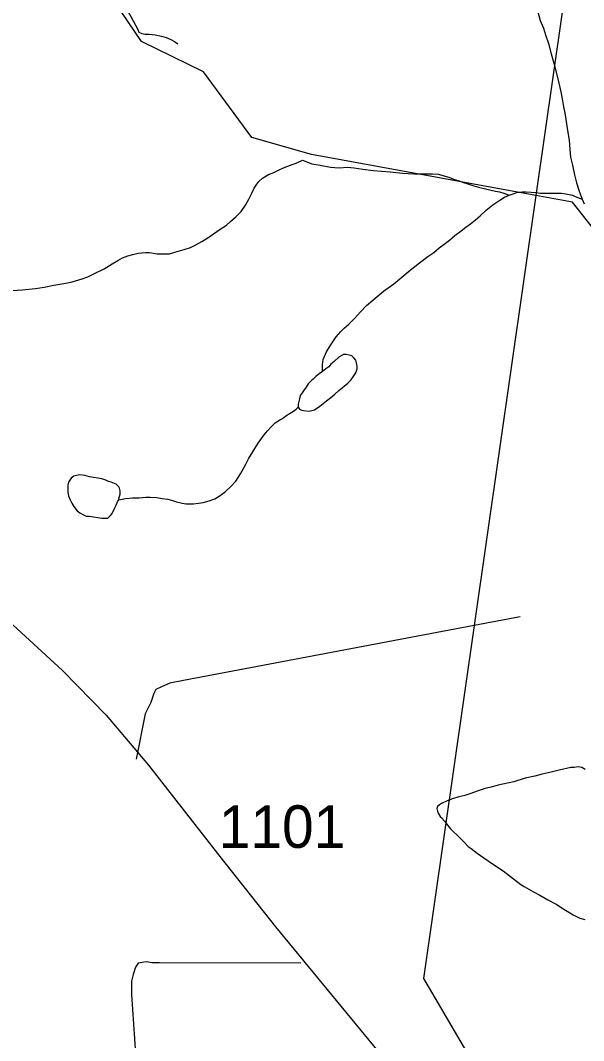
# Model space of a CAD drawing. Extents: x 2001466 to 2224147, y 644118 to 847247.
# Drawn here: x 2048097 to 2049753, y 660503 to 663505 of the extents above; entities that cross this region are included whole.
import ezdxf

# ---------------------------------------------------------------- set-up
doc = ezdxf.new("R2010")
doc.units = 0
for name, color, linetype in [('Exist Hydrographic Creek Single Shore', 7, 'Continuous'), ('Exist Hydrographic Misc Water Feature', 7, 'Continuous'), ('Exist Road Non-System Type 51', 7, 'Continuous'), ('Exist Road Secondary Type 51 Attributed', 7, 'Continuous'), ('Exist Road Secondary Type 51 Number Label', 7, 'Continuous'), ('Exist Utilities Electrical Transmission Line', 7, 'Continuous')]:
    doc.layers.add(name, color=color, linetype=linetype)

msp = doc.modelspace()

# ---------------------------------------------------------------- linework, layer by layer
at = {"layer": 'Exist Hydrographic Creek Single Shore'}
for points in [[(2049613.3, 662989.9), (2048953.2, 663110.6), (2048778.3, 663160.1), (2048636.2, 663353.2), (2048453.3, 663442.3), (2048244.3, 663751.6)], [(2051980.2, 661950.1), (2051630.2, 661599.5), (2051489.1, 661549.9), (2051247.1, 661558.1), (2051089.2, 661617.1), (2050655.1, 662016.3), (2050404.2, 662306.8), (2050346.1, 662406.5), (2050196.2, 662537.4), (2049962.3, 662663.5), (2049720.3, 662970.3), (2049613.3, 662989.9)]]:
    msp.add_lwpolyline(points, dxfattribs=at)
at = {"layer": 'Exist Hydrographic Misc Water Feature'}
for points in [[(2048291.7, 663755.7), (2048384, 663584), (2048421.9, 663516.1), (2048442.2, 663478.1), (2048446.1, 663470.1), (2048454.1, 663466.2), (2048464.2, 663464.2), (2048476.1, 663464.2), (2048494.1, 663462.2), (2048512.1, 663458.2), (2048526.1, 663454.3), (2048540, 663448.3), (2048550.1, 663442.3), (2048560.1, 663436.3)], [(2049617.8, 663534.3), (2049625.8, 663504.3), (2049635.8, 663482.4), (2049641.8, 663462.4), (2049650, 663436.4), (2049658, 663406.4), (2049668, 663372.5), (2049680.1, 663320.4), (2049686.3, 663294.5), (2049690.2, 663274.5), (2049694.3, 663250.5), (2049698.4, 663232.5), (2049706.4, 663180.6), (2049710.5, 663152.5), (2049712.5, 663124.5), (2049714.6, 663102.6), (2049720.5, 663078.6), (2049726.7, 663050.6), (2049732.8, 663026.6), (2049740.8, 663002.6), (2049748.8, 662978.6)], [(2048071.7, 662709.6), (2048103.7, 662711.6), (2048141.6, 662715.7), (2048167.5, 662719.7), (2048195.5, 662725.8), (2048231.4, 662731.8), (2048249.5, 662735.9), (2048279.4, 662744), (2048295.4, 662750), (2048315.5, 662760), (2048343.4, 662774), (2048367.4, 662788.1), (2048383.4, 662798.1), (2048397.3, 662806.2), (2048413.3, 662812.1), (2048427.5, 662816.2), (2048443.5, 662820.2), (2048465.4, 662822.3), (2048477.3, 662822.3), (2048499.4, 662818.4), (2048523.4, 662818.4), (2048535.3, 662818.4), (2048551.3, 662822.4), (2048579.2, 662830.4), (2048597.2, 662836.5), (2048613.2, 662844.5), (2048631.3, 662854.6), (2048651.2, 662866.6), (2048665.1, 662876.6), (2048685.2, 662890.6), (2048703, 662902.7), (2048715.1, 662912.7), (2048731.1, 662926.7), (2048746.9, 662942.8), (2048759, 662960.8), (2048769.1, 662978.8), (2048777.1, 662994.9), (2048784.9, 663010.8), (2048792.9, 663022.8), (2048798.8, 663030.8), (2048808.9, 663040.8), (2048826.9, 663050.9), (2048842.7, 663056.9), (2048858.7, 663065), (2048870.8, 663071), (2048896.8, 663081), (2048908.7, 663085), (2048926.8, 663093.1)], [(2048926.8, 663093.1), (2048954.6, 663083.2), (2048978.8, 663079.2), (2049008.8, 663073.2), (2049034.8, 663071.3), (2049058.8, 663073.3), (2049078.7, 663071.3), (2049104.7, 663067.4), (2049134.7, 663063.5), (2049158.7, 663061.5), (2049184.7, 663059.5), (2049220.8, 663055.6), (2049254.6, 663053.8), (2049286.8, 663053.8), (2049308.8, 663053.8), (2049326.8, 663051.9), (2049342.8, 663047.9), (2049356.8, 663043.9), (2049370.7, 663037.9), (2049384.6, 663033.9), (2049400.6, 663028), (2049412.7, 663024), (2049430.8, 663018.1), (2049444.7, 663014.1), (2049468.7, 663008.1), (2049494.8, 663002.2), (2049506.6, 663000.2), (2049518.7, 662996.2), (2049534.7, 662990.2)], [(2049534.7, 662990.2), (2049546.6, 662994.2), (2049556.7, 662998.3), (2049572.7, 663000.3), (2049584.8, 663000.4), (2049612.7, 662998.4), (2049626.8, 662996.4), (2049642.8, 662996.4), (2049656.7, 662996.5), (2049666.8, 662996.5), (2049688.7, 662996.5), (2049700.8, 662994.5), (2049710.7, 662992.5), (2049720.7, 662990.6), (2049728.7, 662986.6), (2049748.8, 662978.6)], [(2048985.8, 662471.3), (2048985.8, 662491.3), (2048987.7, 662507.3), (2048997.7, 662529.3), (2049007.8, 662547.4), (2049015.8, 662559.4), (2049025.6, 662573.4), (2049039.5, 662589.4), (2049049.6, 662599.4), (2049063.5, 662611.4), (2049079.5, 662627.5), (2049097.6, 662647.5), (2049115.4, 662665.5), (2049133.5, 662681.5), (2049165.4, 662707.6), (2049195.4, 662729.7), (2049219.2, 662749.7), (2049243.2, 662769.8), (2049271.2, 662791.8), (2049295, 662809.8), (2049313.1, 662821.8), (2049329.1, 662835.9), (2049343, 662845.9), (2049359, 662857.9), (2049375, 662872), (2049393, 662886), (2049407, 662896.1), (2049420.9, 662906.1), (2049435.1, 662918.1), (2049448.8, 662930.1), (2049466.9, 662946.1), (2049486.8, 662962.2), (2049506.9, 662976.2), (2049520.8, 662984.2), (2049534.7, 662990.2)], [(2049748.8, 662978.6), (2049754.8, 662964.7)], [(2048914, 662367.2), (2048918.1, 662361.2), (2048922, 662359.2), (2048930, 662357.2), (2048946, 662355.2), (2048962, 662359.3), (2048978, 662369.3), (2048988.1, 662377.3), (2048997.9, 662385.3), (2049010, 662395.3), (2049021.9, 662405.4), (2049034, 662415.4), (2049059.8, 662437.5), (2049067.8, 662445.5), (2049073.8, 662453.5), (2049079.9, 662461.5), (2049083.8, 662467.5), (2049087.9, 662479.5), (2049087.9, 662487.5), (2049085.7, 662497.5), (2049083.6, 662505.5), (2049077.7, 662511.5), (2049071.7, 662517.5), (2049063.7, 662519.4), (2049055.7, 662521.4), (2049047.7, 662521.4), (2049033.8, 662513.4), (2049019.6, 662501.3), (2049009.8, 662493.3), (2049003.9, 662485.3), (2048995.9, 662479.3), (2048985.8, 662471.3)], [(2048985.8, 662471.3), (2048975.8, 662465.3), (2048965.9, 662457.3), (2048957.9, 662449.3), (2048953.8, 662445.2), (2048944, 662435.2), (2048938, 662425.2), (2048930, 662415.2), (2048925.9, 662409.2), (2048920, 662401.2), (2048917.9, 662391.2), (2048914, 662375.2), (2048914, 662367.2)], [(2048386.7, 662094.3), (2048406.5, 662098.3), (2048426.6, 662100.4), (2048446.5, 662100.4), (2048466.6, 662102.4), (2048478.5, 662102.4), (2048498.6, 662100.5), (2048514.6, 662098.5), (2048530.6, 662096.5), (2048544.5, 662092.5), (2048556.6, 662088.6), (2048572.6, 662084.6), (2048584.5, 662082.7), (2048592.5, 662082.7), (2048606.7, 662082.7), (2048620.6, 662084.7), (2048634.6, 662086.7), (2048652.6, 662090.8), (2048668.6, 662096.8), (2048684.6, 662106.8), (2048700.6, 662118.9), (2048716.4, 662132.9), (2048730.5, 662148.9), (2048744.5, 662170.9), (2048760.3, 662198.9), (2048768.3, 662215), (2048780.4, 662235), (2048786.3, 662245), (2048796.1, 662261), (2048806.2, 662275), (2048814.2, 662285), (2048824.2, 662297.1), (2048834.3, 662309.1), (2048846.2, 662321.1), (2048860.1, 662329.1), (2048868.1, 662333.1), (2048878.2, 662341.1), (2048890.1, 662349.1), (2048900.1, 662355.1), (2048908.1, 662361.2), (2048914, 662367.2)], [(2048386.7, 662094.3), (2048386.7, 662098.3), (2048388.5, 662104.3), (2048390.5, 662110.3), (2048390.5, 662120.3), (2048388.5, 662128.3), (2048386.7, 662132.3), (2048378.7, 662140.2), (2048364.5, 662146.2), (2048356.5, 662148.2), (2048348.5, 662152.1), (2048336.6, 662156.1), (2048300.5, 662162.1), (2048286.6, 662166), (2048272.6, 662168), (2048262.6, 662166), (2048254.6, 662164), (2048246.6, 662158), (2048242.5, 662152), (2048238.6, 662145.9), (2048236.6, 662137.9), (2048236.6, 662127.9), (2048236.6, 662115.9), (2048238.6, 662105.9), (2048242.7, 662096), (2048248.7, 662084), (2048254.8, 662074), (2048264.6, 662062), (2048272.6, 662056), (2048282.7, 662050.1), (2048290.7, 662046.1), (2048300.7, 662046.1), (2048312.6, 662044.1), (2048324.7, 662042.1), (2048336.6, 662040.1), (2048344.6, 662040.2), (2048354.7, 662040.2), (2048358.8, 662044.2), (2048362.7, 662048.2), (2048366.8, 662054.2), (2048374.8, 662070.2), (2048378.7, 662078.2), (2048382.8, 662088.3), (2048386.7, 662094.3)], [(2049757.8, 661301), (2049747.8, 661306.9), (2049737.7, 661308.9), (2049725.8, 661306.9), (2049715.8, 661306.9), (2049681.8, 661298.8), (2049657.8, 661292.8), (2049631.9, 661286.8), (2049610, 661280.7), (2049581.9, 661274.7), (2049547.9, 661264.6), (2049501.9, 661254.5), (2049481.8, 661248.5), (2049472, 661246.4), (2049464, 661244.4), (2049440, 661236.4), (2049422, 661230.4), (2049404.1, 661224.3), (2049386.1, 661220.3), (2049368, 661214.2), (2049352, 661208.2), (2049336, 661200.2), (2049330.1, 661196.2), (2049324.1, 661192.2), (2049322.1, 661186.2), (2049324.1, 661178.2), (2049326.2, 661172.2), (2049332.1, 661162.2), (2049338.1, 661156.3), (2049340.1, 661152.3), (2049344.2, 661148.3), (2049354.1, 661136.3), (2049362.1, 661126.3), (2049370.1, 661118.3), (2049382.4, 661106.3), (2049400.2, 661088.4), (2049414.4, 661074.4), (2049422.4, 661068.4), (2049440.2, 661054.4), (2049460.3, 661040.5), (2049488.4, 661020.6), (2049516.5, 661002.6), (2049568.4, 660962.7), (2049578.6, 660956.7), (2049606.5, 660940.7), (2049624.6, 660930.8), (2049648.5, 660916.9), (2049674.6, 660902.9), (2049690.6, 660892.9), (2049700.6, 660886.9), (2049722.6, 660873), (2049742.7, 660863.1), (2049756.6, 660859.1)]]:
    msp.add_lwpolyline(points, dxfattribs=at)
at = {"layer": 'Exist Road Non-System Type 51'}
msp.add_line((2049566.4, 661750.1), (2049431.9, 661724.6), dxfattribs=at)
for points in [[(2049431.9, 661724.6), (2048576.5, 661562.2), (2048536.4, 661555), (2048512.2, 661543.5), (2048496, 661535.8), (2048489.8, 661524), (2048481.2, 661498.1), (2048464.6, 661464.5), (2048437.8, 661331)], [(2048921.6, 660731.2), (2048505.6, 660731.6), (2048483.6, 660732.1), (2048467.7, 660734.4), (2048455.7, 660732.6), (2048443.6, 660730.9), (2048435.4, 660719.1), (2048428.9, 660697.2), (2048424.5, 660677.3), (2048423.7, 660637.3), (2048436.2, 660465)]]:
    msp.add_lwpolyline(points, dxfattribs=at)
at = {"layer": 'Exist Road Secondary Type 51 Attributed'}
msp.add_lwpolyline([(2047317.1, 662412), (2047529.3, 662218.6), (2048014.4, 661781.3), (2048220.7, 661592.2), (2048349.5, 661460.1), (2048474, 661313.3), (2048683.6, 661045), (2048847.2, 660838), (2049259.4, 660337.3), (2049468.9, 660074.3), (2049591.3, 659904.2), (2049771.3, 659592.6), (2049867.4, 659461.6), (2049949.2, 659385.6), (2050028.3, 659328.5), (2050076.9, 659300)], dxfattribs=at)
at = {"layer": 'Exist Utilities Electrical Transmission Line'}
msp.add_line((2049613.3, 662989.9), (2049431.9, 661724.6), dxfattribs=at)
for points in [[(2049560.3, 664054.6), (2049715.3, 663700.9), (2049613.3, 662989.9)], [(2049431.9, 661724.6), (2049282.9, 660685.8), (2049649.2, 660060), (2049556.4, 659882.3)]]:
    msp.add_lwpolyline(points, dxfattribs=at)

# ---------------------------------------------------------------- texts
at = {"layer": 'Exist Road Secondary Type 51 Number Label'}
msp.add_text('1101', height=125, dxfattribs=at).set_placement((2048680.8, 661070.1))

doc.saveas('drawing.dxf')
